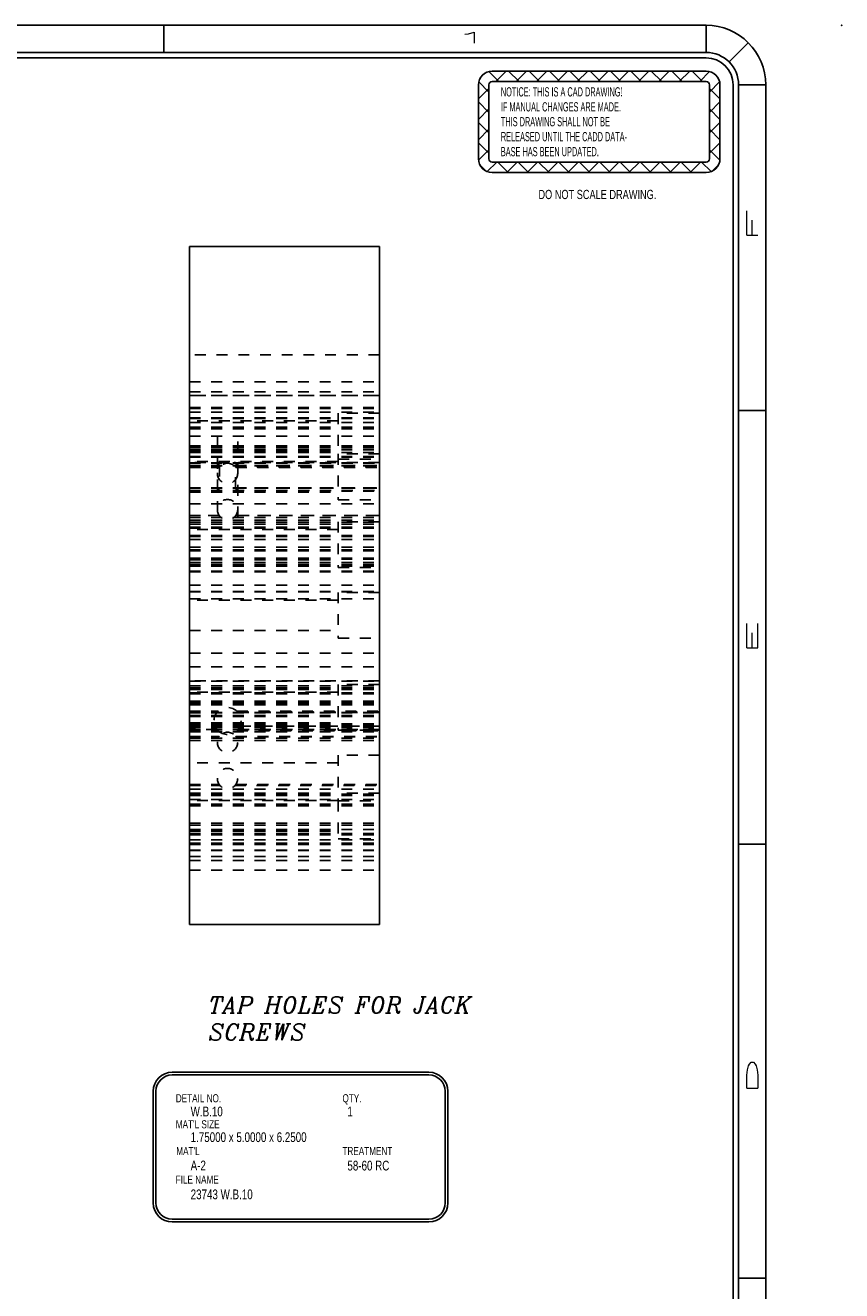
# Model space of a CAD drawing. Header units: inches. Extents: x 1802 to 2468, y -253 to -72.
# Tile 381 of 570: x 2186 to 2193, y -171 to -160. Entities that reach past the tile are written whole.
import ezdxf

# ---------------------------------------------------------------- set-up
doc = ezdxf.new("R2010")
doc.units = ezdxf.units.IN
doc.header["$LTSCALE"] = 0.5
doc.header["$MEASUREMENT"] = 0
doc.linetypes.add('HIDDEN', pattern=[0.225, 0.15, -0.075])
for name, color, linetype in [('DSS-M-S', 53, 'Continuous'), ('SID-M-D', 42, 'Continuous'), ('SID-M-H', 4, 'HIDDEN'), ('SID-M-M', 233, 'Continuous'), ('SID-M-S', 105, 'Continuous')]:
    doc.layers.add(name, color=color, linetype=linetype)
doc.styles.add('I', font='ITALIC.SHX')
doc.styles.add('R', font='ROMAND.SHX')
doc.styles.add('SLDTEXTSTYLE0', font='TXT', dxfattribs={"width": 0.595745})
doc.styles.add('SLDTEXTSTYLE1', font='TXT', dxfattribs={"width": 0.744681})

# ---------------------------------------------------------------- blocks, each defined once
blk = doc.blocks.new('SW_NOTE_0')
at = {"layer": 'DSS-M-S', "color": 0, "insert": (0, 0.11), "char_height": 0.08504, "attachment_point": 1, "style": 'SLDTEXTSTYLE0'}
blk.add_mtext('RELEASED UNTIL THE CADD DATA-', dxfattribs=at)
blk = doc.blocks.new('SW_NOTE_0_1')
at = {"layer": 'DSS-M-S', "color": 0, "insert": (0, 0.11), "char_height": 0.08504, "attachment_point": 1, "style": 'SLDTEXTSTYLE0'}
blk.add_mtext('BASE HAS BEEN UPDATED.', dxfattribs=at)
blk = doc.blocks.new('SW_NOTE_0_2')
at = {"layer": 'DSS-M-S', "color": 0, "insert": (0.872, 0.11), "char_height": 0.08504, "attachment_point": 2, "style": 'SLDTEXTSTYLE1'}
blk.add_mtext('DO NOT SCALE DRAWING.', dxfattribs=at)
blk = doc.blocks.new('SW_NOTE_0_3')
at = {"layer": 'DSS-M-S', "color": 0, "insert": (0, 0.11), "char_height": 0.08504, "attachment_point": 1, "style": 'SLDTEXTSTYLE0'}
blk.add_mtext('THIS DRAWING SHALL NOT BE', dxfattribs=at)
blk = doc.blocks.new('SW_NOTE_0_4')
at = {"layer": 'DSS-M-S', "color": 0, "insert": (0, 0.11), "char_height": 0.08504, "attachment_point": 1, "style": 'SLDTEXTSTYLE0'}
blk.add_mtext('IF MANUAL CHANGES ARE MADE.', dxfattribs=at)
blk = doc.blocks.new('SW_NOTE_0_5')
at = {"layer": 'DSS-M-S', "color": 0, "insert": (0, 0.11), "char_height": 0.08504, "attachment_point": 1, "style": 'SLDTEXTSTYLE0'}
blk.add_mtext('NOTICE: THIS IS A CAD DRAWING!', dxfattribs=at)
blk = doc.blocks.new('DMBLK256')
at = {"layer": 'DSS-M-S', "color": 8}
for p, q in [((-0.89, 0.409), (-0.982, 0.501)), ((-0.949, 0.505), (1.022, 0.505)), ((-0.916, 0.409), (-0.82, 0.505)), ((-0.702, 0.409), (-0.798, 0.505)), ((-0.728, 0.409), (-0.633, 0.505)), ((-0.514, 0.409), (-0.61, 0.505)), ((-0.54, 0.409), (-0.445, 0.505)), ((-0.327, 0.409), (-0.422, 0.505)), ((-0.352, 0.409), (-0.257, 0.505)), ((-0.139, 0.409), (-0.234, 0.505)), ((-0.165, 0.409), (-0.069, 0.505)), ((0.049, 0.409), (-0.046, 0.505)), ((0.023, 0.409), (0.119, 0.505)), ((0.237, 0.409), (0.142, 0.505)), ((0.211, 0.409), (0.307, 0.505)), ((0.425, 0.409), (0.329, 0.505)), ((0.399, 0.409), (0.495, 0.505)), ((0.613, 0.409), (0.517, 0.505)), ((0.587, 0.409), (0.683, 0.505)), ((0.801, 0.409), (0.705, 0.505)), ((0.775, 0.409), (0.871, 0.505)), ((0.989, 0.409), (0.893, 0.505)), ((0.963, 0.409), (1.054, 0.501)), ((-1.077, -0.303), (-1.077, 0.377)), ((-0.981, 0.312), (-1.074, 0.405)), ((-0.981, -0.303), (-0.981, 0.377)), ((-0.949, 0.409), (1.022, 0.409)), ((1.054, 0.312), (1.147, 0.405)), ((1.054, 0.377), (1.054, -0.303)), ((1.15, 0.377), (1.15, -0.303)), ((-1.077, 0.248), (-0.981, 0.344)), ((1.15, 0.248), (1.054, 0.344)), ((-0.981, 0.124), (-1.077, 0.22)), ((-1.077, 0.06), (-0.981, 0.156)), ((1.054, 0.124), (1.15, 0.22)), ((1.15, 0.06), (1.054, 0.156)), ((-0.981, -0.064), (-1.077, 0.032)), ((1.054, -0.064), (1.15, 0.032)), ((-1.077, -0.128), (-0.981, -0.032)), ((1.15, -0.128), (1.054, -0.032)), ((-0.981, -0.251), (-1.077, -0.156)), ((-1.076, -0.315), (-0.981, -0.22)), ((1.054, -0.251), (1.15, -0.156)), ((1.149, -0.315), (1.054, -0.22)), ((-0.995, -0.422), (-0.908, -0.335)), ((1.022, -0.335), (-0.949, -0.335)), ((-0.802, -0.431), (-0.898, -0.335)), ((-0.816, -0.431), (-0.721, -0.335)), ((-0.614, -0.431), (-0.71, -0.335)), ((-0.628, -0.431), (-0.533, -0.335)), ((-0.426, -0.431), (-0.522, -0.335)), ((-0.44, -0.431), (-0.345, -0.335)), ((-0.239, -0.431), (-0.334, -0.335)), ((-0.252, -0.431), (-0.157, -0.335)), ((-0.051, -0.431), (-0.146, -0.335)), ((-0.065, -0.431), (0.031, -0.335)), ((0.137, -0.431), (0.042, -0.335)), ((0.123, -0.431), (0.219, -0.335)), ((0.325, -0.431), (0.23, -0.335)), ((0.311, -0.431), (0.407, -0.335)), ((0.513, -0.431), (0.417, -0.335)), ((0.499, -0.431), (0.595, -0.335)), ((0.701, -0.431), (0.605, -0.335)), ((0.687, -0.431), (0.783, -0.335)), ((0.889, -0.431), (0.793, -0.335)), ((0.875, -0.431), (0.971, -0.335)), ((1.068, -0.422), (0.981, -0.335)), ((-1.001, -0.42), (-1.066, -0.355)), ((1.022, -0.431), (-0.949, -0.431)), ((1.074, -0.42), (1.139, -0.355))]:
    blk.add_line(p, q, dxfattribs=at)
for centre, radius, start, end in [((-0.949, 0.377), 0.128, 90, 180), ((1.022, 0.377), 0.128, 0, 90), ((-0.949, 0.377), 0.0319, 90, 180), ((1.022, 0.377), 0.0319, 0, 90), ((-0.949, -0.303), 0.128, 180, 270), ((-0.949, -0.303), 0.0319, 180, 270), ((1.022, -0.303), 0.0319, 270, 0), ((1.022, -0.303), 0.128, 270, 0)]:
    blk.add_arc(centre, radius, start, end, dxfattribs=at)
at = {"layer": 'DSS-M-S', "color": 154}
for name, p in [('SW_NOTE_0_5', (-0.87, 0.246)), ('SW_NOTE_0_4', (-0.87, 0.108)), ('SW_NOTE_0_3', (-0.87, -0.029)), ('SW_NOTE_0', (-0.87, -0.167)), ('SW_NOTE_0_1', (-0.87, -0.305)), ('SW_NOTE_0_2', (-0.852, -0.7))]:
    blk.add_blockref(name, p, dxfattribs=at)
blk = doc.blocks.new('*U9')
at = {"layer": 'SID-M-D'}
blk.add_point((1.25, 22.55), dxfattribs=at)
at = {"layer": 'SID-M-S'}
for p, q in [((0, 22.55), (-34, 22.55)), ((-5, 22.55), (-5, 22.3)), ((0, 22.3), (0, 22.55)), ((0, 22.3), (-34, 22.3)), ((0.212, 22.212), (0.389, 22.389)), ((0, 22.25), (-34, 22.25)), ((0.25, 0), (0.25, 22)), ((0.3, 0), (0.3, 22)), ((0.3, 22), (0.55, 22)), ((0.55, 0), (0.55, 22)), ((0.3, 19), (0.55, 19)), ((0.3, 15), (0.55, 15)), ((0.3, 11), (0.55, 11))]:
    blk.add_line(p, q, dxfattribs=at)
for radius, start in [(0.55, 360), (0.3, 360), (0.25, 0)]:
    blk.add_arc((0, 22), radius, start, 90, dxfattribs=at)
blk.add_blockref('DMBLK256', (-1.022, 21.623), dxfattribs=at)
at = {"layer": 'SID-M-D', "style": 'R', "width": 4}
blk.add_text('1', height=0.1, dxfattribs=at).set_placement((-2.327, 22.386))
for s, p in [('F', (0.476, 20.547)), ('E', (0.476, 16.743)), ('D', (0.476, 12.681))]:
    blk.add_text(s, height=0.1, rotation=90, dxfattribs=at).set_placement(p)

msp = doc.modelspace()

# ---------------------------------------------------------------- linework, layer by layer
at = {"layer": 'SID-M-H'}
for p, q in [((2188.89596, -162.58465), (2187.14596, -162.58465)), ((2187.14596, -162.8348), (2188.89596, -162.8348)), ((2187.14596, -162.8348), (2188.89596, -162.8348)), ((2187.14596, -162.9248), (2188.89596, -162.9248)), ((2187.14596, -162.9248), (2188.89596, -162.9248)), ((2188.89596, -162.95965), (2187.14596, -162.95965)), ((2187.14596, -162.9598), (2188.89596, -162.9598)), ((2187.14596, -162.9598), (2188.89596, -162.9598)), ((2187.14596, -163.07014), (2188.89596, -163.07014)), ((2187.14596, -163.07468), (2188.89596, -163.07468)), ((2187.14596, -163.08014), (2188.89596, -163.08014)), ((2187.14596, -163.11465), (2188.89596, -163.11465)), ((2187.14596, -163.16514), (2188.89596, -163.16514)), ((2187.14596, -163.17014), (2188.89596, -163.17014)), ((2187.14596, -163.17262), (2188.89596, -163.17262)), ((2188.51596, -163.1943), (2187.14596, -163.1943)), ((2187.14596, -163.20894), (2188.89596, -163.20894)), ((2188.51596, -163.1238), (2188.51596, -163.49865)), ((2188.89596, -163.1238), (2188.51596, -163.1238)), ((2187.14596, -163.25068), (2188.89596, -163.25068)), ((2187.14596, -163.26679), (2188.89596, -163.26679)), ((2187.14596, -163.33465), (2188.89596, -163.33465)), ((2187.14596, -163.33465), (2188.89596, -163.33465)), ((2187.14596, -163.42465), (2188.89596, -163.42465)), ((2187.14596, -163.42465), (2188.89596, -163.42465)), ((2187.14596, -163.42781), (2188.89596, -163.42781)), ((2187.14596, -163.44393), (2188.89596, -163.44393)), ((2187.40221, -163.33465), (2187.40221, -164.08465)), ((2187.58971, -164.08465), (2187.58971, -163.33465)), ((2187.14596, -163.45965), (2188.89596, -163.45965)), ((2187.14596, -163.45965), (2188.89596, -163.45965)), ((2187.14596, -163.4753), (2188.51596, -163.4753)), ((2187.14596, -163.48567), (2188.89596, -163.48567)), ((2187.14596, -163.52199), (2188.89596, -163.52199)), ((2187.14596, -163.52447), (2188.89596, -163.52447)), ((2187.14596, -163.52947), (2188.89596, -163.52947)), ((2188.51596, -163.49865), (2188.51596, -163.92065)), ((2188.89596, -163.49865), (2188.51596, -163.49865)), ((2188.51596, -163.5458), (2188.89596, -163.5458)), ((2188.51596, -163.56915), (2187.14596, -163.56915)), ((2188.89596, -163.57757), (2187.14596, -163.57757)), ((2187.14596, -163.57996), (2188.89596, -163.57996)), ((2187.14596, -163.58288), (2188.89596, -163.58288)), ((2187.14596, -163.58288), (2187.44159, -163.58288)), ((2187.14596, -163.58465), (2188.89596, -163.58465)), ((2187.14596, -163.60402), (2188.89596, -163.60402)), ((2187.14596, -163.60402), (2187.42021, -163.60402)), ((2187.14596, -163.60783), (2188.89596, -163.60783)), ((2187.14596, -163.60783), (2187.42153, -163.60783)), ((2187.14596, -163.61447), (2187.42746, -163.61447)), ((2187.14596, -163.61993), (2187.42274, -163.61993)), ((2187.14596, -163.62447), (2187.41933, -163.62447)), ((2187.42153, -163.60783), (2187.42153, -163.81146)), ((2187.55034, -163.58288), (2188.89596, -163.58288)), ((2187.56447, -163.61447), (2188.89596, -163.61447)), ((2187.56919, -163.61993), (2188.89596, -163.61993)), ((2187.5704, -163.81146), (2187.5704, -163.60783)), ((2187.5704, -163.60783), (2188.89596, -163.60783)), ((2187.57172, -163.60402), (2188.89596, -163.60402)), ((2187.5726, -163.62447), (2188.89596, -163.62447)), ((2187.14596, -163.81146), (2188.89596, -163.81146)), ((2187.14596, -163.81146), (2187.42153, -163.81146)), ((2187.14596, -163.81528), (2188.89596, -163.81528)), ((2187.14596, -163.81528), (2187.42021, -163.81528)), ((2187.14596, -163.83465), (2188.89596, -163.83465)), ((2187.14596, -163.83642), (2188.89596, -163.83642)), ((2187.14596, -163.83642), (2187.44159, -163.83642)), ((2187.14596, -163.84173), (2188.89596, -163.84173)), ((2187.14596, -163.85015), (2188.51596, -163.85015)), ((2187.55034, -163.83642), (2188.89596, -163.83642)), ((2187.5704, -163.81146), (2188.89596, -163.81146)), ((2187.57172, -163.81528), (2188.89596, -163.81528)), ((2187.14596, -163.95965), (2188.89596, -163.95965)), ((2187.14596, -163.95965), (2188.89596, -163.95965)), ((2187.14596, -163.95965), (2188.89596, -163.95965)), ((2187.14596, -163.95965), (2188.89596, -163.95965)), ((2188.51596, -163.92065), (2188.89596, -163.92065)), ((2187.41852, -164.06484), (2187.14596, -164.06484)), ((2187.14596, -164.0662), (2187.41933, -164.0662)), ((2187.14596, -164.08465), (2188.89596, -164.08465)), ((2187.14596, -164.08465), (2188.89596, -164.08465)), ((2187.14596, -164.11022), (2188.89596, -164.11022)), ((2187.14596, -164.11022), (2188.89596, -164.11022)), ((2187.14596, -164.12803), (2188.89596, -164.12803)), ((2187.14596, -164.12803), (2188.89596, -164.12803)), ((2187.14596, -164.14562), (2188.89596, -164.14562)), ((2187.14596, -164.14562), (2188.89596, -164.14562)), ((2187.5726, -164.0662), (2188.89596, -164.0662)), ((2187.57343, -164.06484), (2187.57341, -164.06484)), ((2188.89596, -164.06484), (2187.57343, -164.06484)), ((2188.51596, -164.1238), (2188.51596, -164.5458)), ((2188.89596, -164.1238), (2188.51596, -164.1238)), ((2187.14596, -164.17519), (2188.89596, -164.17519)), ((2187.14596, -164.17519), (2188.89596, -164.17519)), ((2187.14596, -164.1787), (2188.89596, -164.1787)), ((2187.14596, -164.1787), (2188.89596, -164.1787)), ((2187.14596, -164.18368), (2188.89596, -164.18368)), ((2187.14596, -164.18368), (2188.89596, -164.18368)), ((2188.51596, -164.1943), (2187.14596, -164.1943)), ((2187.14596, -164.2512), (2188.89596, -164.2512)), ((2187.14596, -164.2512), (2188.89596, -164.2512)), ((2187.14596, -164.2612), (2188.89596, -164.2612)), ((2187.14596, -164.2862), (2188.89596, -164.2862)), ((2187.14596, -164.2862), (2188.89596, -164.2862)), ((2187.14596, -164.35841), (2188.89596, -164.35841)), ((2187.14596, -164.35841), (2188.89596, -164.35841)), ((2187.14596, -164.38341), (2188.89596, -164.38341)), ((2187.14596, -164.39341), (2188.89596, -164.39341)), ((2187.14596, -164.39341), (2188.89596, -164.39341)), ((2187.14596, -164.46093), (2188.89596, -164.46093)), ((2187.14596, -164.46093), (2188.89596, -164.46093)), ((2187.14596, -164.46591), (2188.89596, -164.46591)), ((2187.14596, -164.46591), (2188.89596, -164.46591)), ((2187.14596, -164.46941), (2188.89596, -164.46941)), ((2187.14596, -164.46941), (2188.89596, -164.46941)), ((2187.14596, -164.4753), (2188.51596, -164.4753)), ((2187.14596, -164.49899), (2188.89596, -164.49899)), ((2187.14596, -164.49899), (2188.89596, -164.49899)), ((2187.14596, -164.51658), (2188.89596, -164.51658)), ((2187.14596, -164.51658), (2188.89596, -164.51658)), ((2187.14596, -164.53439), (2188.89596, -164.53439)), ((2187.14596, -164.53439), (2188.89596, -164.53439)), ((2187.14596, -164.57841), (2188.89596, -164.57841)), ((2187.14596, -164.57977), (2188.89596, -164.57977)), ((2187.14596, -164.58587), (2188.89596, -164.58587)), ((2187.14596, -164.58587), (2188.89596, -164.58587)), ((2188.51596, -164.5458), (2188.89596, -164.5458)), ((2187.14596, -164.7098), (2188.89596, -164.7098)), ((2187.14596, -164.7098), (2188.89596, -164.7098)), ((2187.14596, -164.7098), (2188.89596, -164.7098)), ((2187.14596, -164.7098), (2188.89596, -164.7098)), ((2187.14596, -164.76598), (2188.89596, -164.76598)), ((2187.14596, -164.77098), (2188.89596, -164.77098)), ((2187.14596, -164.77098), (2188.89596, -164.77098)), ((2187.14596, -164.77098), (2188.89596, -164.77098)), ((2187.14596, -164.77098), (2188.89596, -164.77098)), ((2187.14596, -164.8348), (2188.89596, -164.8348)), ((2187.14596, -164.8348), (2188.89596, -164.8348)), ((2187.14596, -164.83587), (2188.89596, -164.83587)), ((2187.14596, -164.83587), (2188.89596, -164.83587)), ((2187.14596, -164.83587), (2188.89596, -164.83587)), ((2187.14596, -164.83587), (2188.89596, -164.83587)), ((2188.51596, -164.84537), (2187.14596, -164.84537)), ((2188.51596, -164.77487), (2188.51596, -165.19687)), ((2188.89596, -164.77487), (2188.51596, -164.77487)), ((2187.14596, -165.12637), (2188.51596, -165.12637)), ((2188.51596, -165.19687), (2188.89596, -165.19687)), ((2187.14596, -165.33587), (2188.89596, -165.33587)), ((2187.14596, -165.33587), (2188.89596, -165.33587)), ((2187.14596, -165.46087), (2188.89596, -165.46087)), ((2187.14596, -165.46087), (2188.89596, -165.46087)), ((2187.14596, -165.46087), (2188.89596, -165.46087)), ((2187.14596, -165.46087), (2188.89596, -165.46087)), ((2188.89596, -165.5909), (2187.14596, -165.5909)), ((2187.14596, -165.59227), (2188.89596, -165.59227)), ((2187.14596, -165.63628), (2188.89596, -165.63628)), ((2187.14596, -165.63628), (2188.89596, -165.63628)), ((2187.14596, -165.65409), (2188.89596, -165.65409)), ((2187.14596, -165.65409), (2188.89596, -165.65409)), ((2188.51596, -165.62487), (2188.51596, -166.04687)), ((2188.89596, -165.62487), (2188.51596, -165.62487)), ((2187.14596, -165.67168), (2188.89596, -165.67168)), ((2187.14596, -165.67168), (2188.89596, -165.67168)), ((2188.51596, -165.69537), (2187.14596, -165.69537)), ((2187.14596, -165.70126), (2188.89596, -165.70126)), ((2187.14596, -165.70126), (2188.89596, -165.70126)), ((2187.14596, -165.70476), (2188.89596, -165.70476)), ((2187.14596, -165.70476), (2188.89596, -165.70476)), ((2187.14596, -165.70974), (2188.89596, -165.70974)), ((2187.14596, -165.70974), (2188.89596, -165.70974)), ((2187.14596, -165.77727), (2188.89596, -165.77727)), ((2187.14596, -165.77727), (2188.89596, -165.77727)), ((2187.14596, -165.78206), (2188.89596, -165.78206)), ((2187.14596, -165.78206), (2188.89596, -165.78206)), ((2187.14596, -165.78727), (2188.89596, -165.78727)), ((2187.14596, -165.80363), (2188.89596, -165.80363)), ((2187.14596, -165.80363), (2188.89596, -165.80363)), ((2187.14596, -165.81227), (2188.89596, -165.81227)), ((2187.14596, -165.81227), (2188.89596, -165.81227)), ((2187.14596, -165.87098), (2187.4091, -165.87098)), ((2187.14596, -165.87098), (2187.4091, -165.87098)), ((2187.14596, -165.87598), (2187.4042, -165.87598)), ((2187.14596, -165.88098), (2187.40004, -165.88098)), ((2187.14596, -165.88324), (2188.89596, -165.88324)), ((2187.14596, -165.88324), (2187.39799, -165.88324)), ((2187.14596, -165.88447), (2188.89596, -165.88447)), ((2187.14596, -165.88447), (2188.89596, -165.88447)), ((2187.58283, -165.87098), (2188.89596, -165.87098)), ((2187.58283, -165.87098), (2188.89596, -165.87098)), ((2187.58772, -165.87598), (2188.89596, -165.87598)), ((2187.59189, -165.88098), (2187.59191, -165.88098)), ((2187.59191, -165.88098), (2188.89596, -165.88098)), ((2187.59394, -165.88324), (2188.89596, -165.88324)), ((2187.14596, -165.90947), (2188.89596, -165.90947)), ((2187.14596, -165.91947), (2188.89596, -165.91947)), ((2187.14596, -165.91947), (2188.89596, -165.91947)), ((2187.14596, -165.97637), (2188.51596, -165.97637)), ((2187.14596, -165.98699), (2188.89596, -165.98699)), ((2187.14596, -165.98699), (2188.89596, -165.98699)), ((2187.14596, -165.99197), (2188.89596, -165.99197)), ((2187.14596, -165.99197), (2188.89596, -165.99197)), ((2187.14596, -165.99548), (2188.89596, -165.99548)), ((2187.14596, -165.99548), (2188.89596, -165.99548)), ((2187.14596, -166.00824), (2188.89596, -166.00824)), ((2187.14596, -166.00824), (2187.38029, -166.00824)), ((2187.61164, -166.00824), (2188.89596, -166.00824)), ((2187.14596, -166.02505), (2188.89596, -166.02505)), ((2187.14596, -166.02505), (2188.89596, -166.02505)), ((2187.40002, -166.04075), (2187.14596, -166.04075)), ((2187.14596, -166.04264), (2188.89596, -166.04264)), ((2187.14596, -166.04264), (2188.89596, -166.04264)), ((2187.14596, -166.04575), (2187.4042, -166.04575)), ((2187.14596, -166.05075), (2187.4091, -166.05075)), ((2187.14596, -166.05075), (2187.4091, -166.05075)), ((2187.14596, -166.06045), (2188.89596, -166.06045)), ((2187.14596, -166.06045), (2188.89596, -166.06045)), ((2187.14596, -166.10447), (2187.41933, -166.10447)), ((2187.14596, -166.10583), (2187.41849, -166.10583)), ((2187.14596, -166.1181), (2188.89596, -166.1181)), ((2187.14596, -166.1181), (2188.89596, -166.1181)), ((2187.40004, -166.04075), (2187.40002, -166.04075)), ((2187.41849, -166.10583), (2187.41852, -166.10583)), ((2187.5726, -166.10447), (2188.89596, -166.10447)), ((2187.57341, -166.10583), (2188.89596, -166.10583)), ((2187.58283, -166.05075), (2188.89596, -166.05075)), ((2187.58283, -166.05075), (2188.89596, -166.05075)), ((2187.58772, -166.04575), (2188.89596, -166.04575)), ((2188.89596, -166.04075), (2187.59189, -166.04075)), ((2188.51596, -166.04687), (2188.89596, -166.04687)), ((2187.14596, -166.13967), (2188.89596, -166.13967)), ((2187.14596, -166.13967), (2188.89596, -166.13967)), ((2188.51596, -166.34537), (2187.14596, -166.34537)), ((2188.51596, -166.27487), (2188.51596, -166.69687)), ((2188.89596, -166.27487), (2188.51596, -166.27487)), ((2187.14596, -166.5462), (2187.41933, -166.5462)), ((2187.14596, -166.55051), (2187.42255, -166.55051)), ((2187.14596, -166.5562), (2187.42746, -166.5562)), ((2187.14596, -166.59071), (2188.89596, -166.59071)), ((2187.56447, -166.5562), (2188.89596, -166.5562)), ((2187.56937, -166.55051), (2188.89596, -166.55051)), ((2187.5726, -166.5462), (2188.89596, -166.5462)), ((2187.14596, -166.62637), (2188.51596, -166.62637)), ((2187.14596, -166.6362), (2188.89596, -166.6362)), ((2187.14596, -166.6462), (2188.89596, -166.6462)), ((2187.14596, -166.64868), (2188.89596, -166.64868)), ((2187.14596, -166.685), (2188.89596, -166.685)), ((2188.51596, -166.69537), (2187.14596, -166.69537)), ((2188.89596, -166.62487), (2188.51596, -166.62487)), ((2188.51596, -166.69687), (2188.51596, -167.04687)), ((2188.51596, -166.69687), (2188.89596, -166.69687)), ((2187.14596, -166.72674), (2188.89596, -166.72674)), ((2187.14596, -166.74286), (2188.89596, -166.74286)), ((2187.14596, -166.90388), (2188.89596, -166.90388)), ((2187.14596, -166.91999), (2188.89596, -166.91999)), ((2187.14596, -166.96174), (2188.89596, -166.96174)), ((2187.14596, -166.97637), (2188.51596, -166.97637)), ((2187.14596, -166.99805), (2188.89596, -166.99805)), ((2187.14596, -167.00053), (2188.89596, -167.00053)), ((2187.14596, -167.01053), (2188.89596, -167.01053)), ((2187.14596, -167.05602), (2188.89596, -167.05602)), ((2188.51596, -167.04687), (2188.89596, -167.04687)), ((2187.14596, -167.08587), (2188.89596, -167.08587)), ((2187.14596, -167.08587), (2188.89596, -167.08587)), ((2187.14596, -167.09053), (2188.89596, -167.09053)), ((2187.14596, -167.09622), (2188.89596, -167.09622)), ((2187.14596, -167.10053), (2188.89596, -167.10053)), ((2187.14596, -167.15075), (2188.89596, -167.15075)), ((2187.14596, -167.15075), (2188.89596, -167.15075)), ((2187.14596, -167.15075), (2188.89596, -167.15075)), ((2187.14596, -167.15075), (2188.89596, -167.15075)), ((2187.14596, -167.15575), (2188.89596, -167.15575)), ((2187.14596, -167.21087), (2188.89596, -167.21087)), ((2187.14596, -167.21087), (2188.89596, -167.21087)), ((2187.14596, -167.21087), (2188.89596, -167.21087)), ((2187.14596, -167.21087), (2188.89596, -167.21087)), ((2187.14596, -167.24587), (2188.89596, -167.24587)), ((2187.14596, -167.24587), (2188.89596, -167.24587)), ((2187.14596, -167.33587), (2188.89596, -167.33587)), ((2187.14596, -167.33587), (2188.89596, -167.33587))]:
    msp.add_line(p, q, dxfattribs=at)
for centre, radius in [((2187.49596, -163.67847), 0.09375), ((2187.49596, -164.0122), 0.09375), ((2187.49596, -165.96087), 0.125), ((2187.49596, -166.15847), 0.09375), ((2187.49596, -166.4922), 0.09375)]:
    msp.add_circle(centre, radius, dxfattribs=at)
for points, knots in [([(2187.44159, -163.58288), (2187.43932, -163.58135), (2187.43474, -163.57826), (2187.42814, -163.57715), (2187.42305, -163.57839), (2187.41971, -163.58131), (2187.41762, -163.58526), (2187.4166, -163.58984), (2187.41655, -163.59454), (2187.41732, -163.59875), (2187.41862, -163.60193), (2187.41975, -163.60342), (2187.42021, -163.60402)], [0, 0, 0, 0, 0.16247144, 0.32813244, 0.45587879, 0.55712131, 0.64186628, 0.7269819, 0.80302709, 0.87548006, 0.9500564, 1, 1, 1, 1]), ([(2187.41933, -163.62447), (2187.41939, -163.62439), (2187.4195, -163.62422), (2187.4204, -163.62297), (2187.42192, -163.62094), (2187.42428, -163.61797), (2187.42636, -163.61568), (2187.42746, -163.61447)], [0, 0, 0, 0, 0.16005872, 0.31974072, 0.48844788, 0.72914247, 1, 1, 1, 1]), ([(2187.42021, -163.60402), (2187.42048, -163.60439), (2187.42099, -163.60509), (2187.42145, -163.60647), (2187.42151, -163.6074), (2187.42153, -163.60783)], [0, 0, 0, 0, 0.388603, 0.71897574, 1, 1, 1, 1]), ([(2187.44739, -163.58465), (2187.44593, -163.58455), (2187.44385, -163.58442), (2187.44211, -163.58323), (2187.44159, -163.58288)], [0, 0, 0, 0, 0.69938957, 1, 1, 1, 1]), ([(2187.55034, -163.58288), (2187.54973, -163.58328), (2187.54798, -163.58445), (2187.54589, -163.58457), (2187.54454, -163.58465)], [0, 0, 0, 0, 0.34929611, 1, 1, 1, 1]), ([(2187.57172, -163.60402), (2187.57248, -163.60294), (2187.574, -163.60079), (2187.57519, -163.59626), (2187.57544, -163.59155), (2187.57483, -163.5872), (2187.57347, -163.58343), (2187.57129, -163.58033), (2187.5678, -163.57792), (2187.56242, -163.57718), (2187.55607, -163.57882), (2187.552, -163.5817), (2187.55034, -163.58288)], [0, 0, 0, 0, 0.08542005, 0.17123317, 0.248824, 0.32148966, 0.395192, 0.47503739, 0.56670266, 0.70518293, 0.87946229, 1, 1, 1, 1]), ([(2187.5704, -163.60783), (2187.57043, -163.60735), (2187.57049, -163.60639), (2187.57097, -163.60504), (2187.57146, -163.60438), (2187.57172, -163.60402)], [0, 0, 0, 0, 0.31427663, 0.62749008, 1, 1, 1, 1]), ([(2187.42021, -163.81528), (2187.41945, -163.81635), (2187.41793, -163.8185), (2187.41674, -163.82303), (2187.41649, -163.82774), (2187.4171, -163.83209), (2187.41846, -163.83587), (2187.42064, -163.83896), (2187.42413, -163.84137), (2187.42951, -163.84212), (2187.43586, -163.84048), (2187.43993, -163.83759), (2187.44159, -163.83642)], [0, 0, 0, 0, 0.08542005, 0.17123317, 0.248824, 0.32148966, 0.395192, 0.47503739, 0.56670266, 0.70518293, 0.87946229, 1, 1, 1, 1]), ([(2187.42153, -163.81146), (2187.4215, -163.81194), (2187.42144, -163.8129), (2187.42096, -163.81426), (2187.42047, -163.81492), (2187.42021, -163.81528)], [0, 0, 0, 0, 0.31427663, 0.62749008, 1, 1, 1, 1]), ([(2187.44159, -163.83642), (2187.4422, -163.83601), (2187.44395, -163.83485), (2187.44604, -163.83473), (2187.44739, -163.83465)], [0, 0, 0, 0, 0.34929611, 1, 1, 1, 1]), ([(2187.54454, -163.83465), (2187.54599, -163.83474), (2187.54808, -163.83487), (2187.54982, -163.83606), (2187.55034, -163.83642)], [0, 0, 0, 0, 0.69938957, 1, 1, 1, 1]), ([(2187.55034, -163.83642), (2187.55261, -163.83794), (2187.55719, -163.84103), (2187.56379, -163.84214), (2187.56888, -163.8409), (2187.57222, -163.83798), (2187.57431, -163.83403), (2187.57533, -163.82945), (2187.57538, -163.82476), (2187.57461, -163.82054), (2187.57331, -163.81736), (2187.57217, -163.81587), (2187.57172, -163.81528)], [0, 0, 0, 0, 0.16247144, 0.32813244, 0.45587879, 0.55712131, 0.64186628, 0.7269819, 0.80302709, 0.87548006, 0.9500564, 1, 1, 1, 1]), ([(2187.57172, -163.81528), (2187.57144, -163.8149), (2187.57094, -163.8142), (2187.57048, -163.81282), (2187.57042, -163.81189), (2187.5704, -163.81146)], [0, 0, 0, 0, 0.388603, 0.71897574, 1, 1, 1, 1]), ([(2187.41852, -164.06504), (2187.41848, -164.06498), (2187.41828, -164.06469), (2187.41887, -164.06554), (2187.41933, -164.0662)], [0, 0, 0, 0, 0.217449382, 1, 1, 1, 1]), ([(2187.5726, -164.0662), (2187.57308, -164.0655), (2187.57366, -164.06466), (2187.57347, -164.06495), (2187.57343, -164.065)], [0, 0, 0, 0, 0.82651497, 1, 1, 1, 1]), ([(2187.41933, -166.10447), (2187.41885, -166.10517), (2187.41826, -166.10601), (2187.41846, -166.10572), (2187.41849, -166.10567)], [0, 0, 0, 0, 0.82651497, 1, 1, 1, 1]), ([(2187.57341, -166.10563), (2187.57345, -166.1057), (2187.57364, -166.10598), (2187.57306, -166.10513), (2187.5726, -166.10447)], [0, 0, 0, 0, 0.217449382, 1, 1, 1, 1])]:
    msp.add_open_spline(points, degree=3, knots=knots, dxfattribs=at)
at = {"layer": 'SID-M-M'}
for p, q in [((2186.9865, -169.19893), (2189.35249, -169.19893)), ((2186.9865, -169.22393), (2189.35249, -169.22393)), ((2186.8115, -169.37393), (2186.8115, -170.40445)), ((2186.8365, -169.37393), (2186.8365, -170.40445)), ((2189.50249, -169.37393), (2189.50249, -170.40445)), ((2189.52749, -169.37393), (2189.52749, -170.40445)), ((2186.9865, -170.55445), (2189.35249, -170.55445)), ((2186.9865, -170.57945), (2189.35249, -170.57945))]:
    msp.add_line(p, q, dxfattribs=at)
for centre, radius, start, end in [((2186.9865, -169.37393), 0.175, 90, 180), ((2186.9865, -169.37393), 0.15, 90, 180), ((2189.35249, -169.37393), 0.175, 0, 90), ((2189.35249, -169.37393), 0.15, 0, 90), ((2186.9865, -170.40445), 0.175, 180, 270), ((2186.9865, -170.40445), 0.15, 180, 270), ((2189.35249, -170.40445), 0.15, 270, 0), ((2189.35249, -170.40445), 0.175, 270, 0)]:
    msp.add_arc(centre, radius, start, end, dxfattribs=at)
at = {"layer": 'SID-M-S'}
for p, q in [((2187.14596, -167.83587), (2187.14596, -161.58587)), ((2187.14596, -161.58587), (2188.89596, -161.58587)), ((2188.89596, -167.83587), (2188.89596, -161.58587)), ((2187.14596, -167.83587), (2188.89596, -167.83587))]:
    msp.add_line(p, q, dxfattribs=at)

# ---------------------------------------------------------------- block references
at = {"layer": 'SID-M-D'}
msp.add_blockref('*U9', (2191.90783, -182.09685), dxfattribs=at)

# ---------------------------------------------------------------- texts
at = {"layer": 'SID-M-D', "style": 'SLDTEXTSTYLE0', "width": 0.75}
for s, height, p in [('DETAIL NO.', 0.075, (2187.01938, -169.47672)), ('W.B.10', 0.09, (2187.15632, -169.606)), ('QTY.', 0.075, (2188.55562, -169.47672)), ('1', 0.09, (2188.60135, -169.606)), ("MAT'L SIZE", 0.075, (2187.01938, -169.71683)), ('1.75000 x 5.0000 x 6.2500', 0.09, (2187.15632, -169.84281)), ("MAT'L", 0.075, (2187.02401, -169.963)), ('TREATMENT', 0.075, (2188.55562, -169.963)), ('A-2', 0.09, (2187.15632, -170.10405)), ('58-60 RC', 0.09, (2188.60135, -170.10512)), ('FILE NAME', 0.075, (2187.01809, -170.22713)), ('23743 W.B.10', 0.09, (2187.15632, -170.37015))]:
    msp.add_text(s, height=height, dxfattribs=at).set_placement(p)
at = {"layer": 'SID-M-D', "insert": (2187.32069, -168.50432), "char_height": 0.15, "width": 2.6427476, "attachment_point": 1, "style": 'I'}
msp.add_mtext('{TAP HOLES FOR JACK SCREWS}', dxfattribs=at)

doc.saveas('drawing.dxf')
